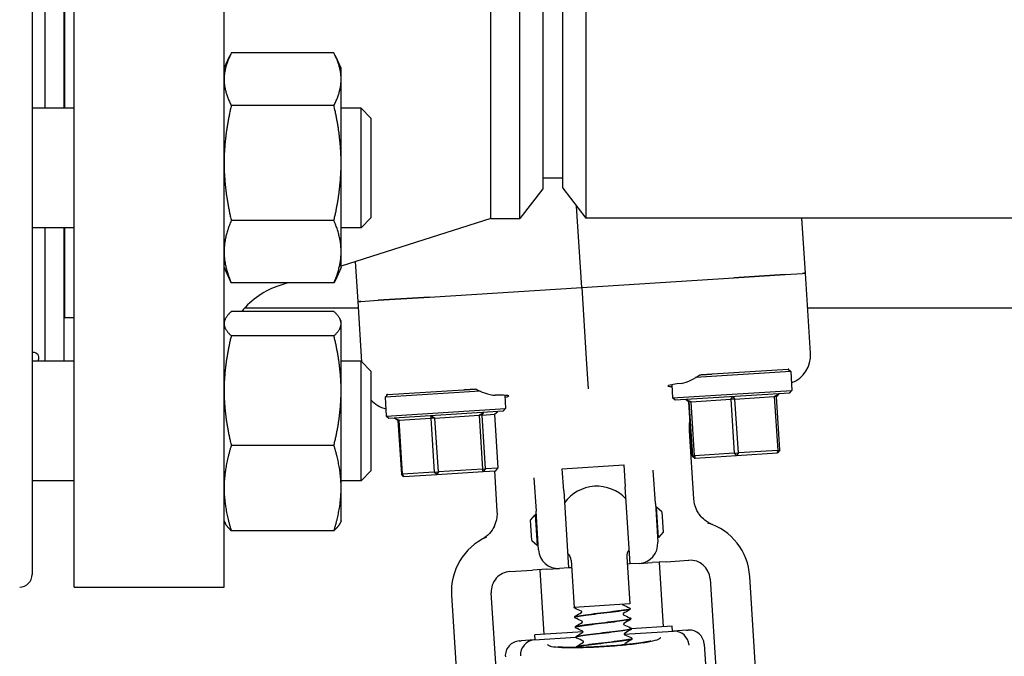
# Model space of a CAD drawing. Header units: inches. Extents: x 5 to 1128, y -85 to 748.
# Tile 633 of 656: x 608.32 to 614.49, y 690.26 to 694.25. Entities that reach past the tile are written whole.
import ezdxf

# ---------------------------------------------------------------- set-up
doc = ezdxf.new("R2010")
doc.units = ezdxf.units.IN
doc.header["$LTSCALE"] = 32
doc.header["$MEASUREMENT"] = 0
doc.layers.add('Visible (ANSI)', color=7, linetype='Continuous', lineweight=30)

msp = doc.modelspace()

# ---------------------------------------------------------------- linework, layer by layer
at = {"layer": 'Visible (ANSI)'}
for p, q in [((608.65813, 690.68978), (608.65813, 698.18978)), ((609.59813, 690.68978), (609.59813, 698.18978)), ((608.39439, 698.11104), (608.39439, 690.76852)), ((611.27147, 692.99978), (611.27147, 695.87978)), ((611.45426, 692.99978), (611.45426, 695.87978)), ((611.86701, 695.87728), (611.86701, 693.00228)), ((611.59813, 695.69228), (611.59813, 693.18728)), ((611.72313, 693.18978), (611.72313, 695.68978)), ((608.47313, 695.18722), (608.47313, 693.69234)), ((608.59313, 695.18722), (608.59313, 693.69234)), ((608.59813, 693.69234), (608.59813, 695.18722)), ((609.59813, 693.94234), (609.63431, 694.01993)), ((610.28705, 694.03816), (609.64322, 694.03816)), ((610.33213, 693.94234), (610.29595, 694.01993)), ((610.33213, 693.87332), (610.33213, 693.94234)), ((610.33213, 693.34809), (610.33213, 693.87332)), ((608.65813, 693.69234), (608.39439, 693.69234)), ((610.28705, 693.70849), (609.64322, 693.70849)), ((610.45689, 693.69234), (610.33213, 693.69234)), ((610.45689, 692.94234), (610.45689, 693.69234)), ((610.51939, 693.62984), (610.45689, 693.69234)), ((610.51939, 693.62984), (610.51939, 693.00484)), ((610.33213, 692.7921), (610.33213, 693.34809)), ((611.72313, 693.25228), (611.59813, 693.25228)), ((611.59813, 693.18728), (611.45426, 692.99978)), ((611.72313, 693.18978), (611.86701, 693.00228)), ((611.84178, 692.56854), (611.80953, 693.07719)), ((610.28705, 692.98768), (609.64322, 692.98768)), ((611.27147, 692.99978), (610.33213, 692.70226)), ((610.51939, 693.00484), (610.45689, 692.94234)), ((611.27147, 692.99978), (611.45426, 692.99978)), ((648.70426, 693.00228), (611.86701, 693.00228)), ((613.24521, 692.65752), (613.22335, 693.00228)), ((608.65813, 692.94234), (608.39439, 692.94234)), ((608.47313, 692.94234), (608.47313, 692.10498)), ((608.59313, 692.94234), (608.59313, 692.10498)), ((608.59813, 692.37978), (608.59813, 692.94234)), ((610.45689, 692.94234), (610.33213, 692.94234)), ((610.33213, 692.69234), (610.33213, 692.7921)), ((610.43835, 692.47955), (610.42241, 692.73086)), ((609.59813, 692.69234), (609.63431, 692.61476)), ((610.33213, 692.69234), (610.29595, 692.61476)), ((612.79652, 692.62907), (613.11811, 692.64946)), ((613.11811, 692.64946), (612.79652, 692.62907)), ((613.11811, 692.64946), (613.2277, 692.65641)), ((613.11811, 692.64946), (613.2277, 692.65641)), ((613.23543, 692.6569), (613.2277, 692.65641)), ((613.2277, 692.65641), (613.23543, 692.6569)), ((613.24521, 692.65752), (613.23543, 692.6569)), ((613.23543, 692.6569), (613.24521, 692.65752)), ((613.27706, 692.15513), (613.24521, 692.65752)), ((610.28705, 692.59653), (609.64322, 692.59653)), ((609.99831, 692.59653), (609.94716, 692.58033)), ((611.84178, 692.56854), (612.79652, 692.62907)), ((611.84178, 692.56854), (612.79652, 692.62907)), ((610.88703, 692.508), (611.84178, 692.56854)), ((610.88703, 692.508), (611.84178, 692.56854)), ((611.84178, 692.56854), (611.87022, 692.12)), ((608.59813, 692.49978), (608.59313, 692.49978)), ((610.43835, 692.47955), (610.44813, 692.48017)), ((610.43835, 692.47955), (610.44813, 692.48017)), ((610.46245, 692.09942), (610.43835, 692.47955)), ((610.45585, 692.48066), (610.44813, 692.48017)), ((610.44813, 692.48017), (610.45585, 692.48066)), ((610.45585, 692.48066), (610.56544, 692.48761)), ((610.45585, 692.48066), (610.56544, 692.48761)), ((610.56544, 692.48761), (610.88703, 692.508)), ((610.88703, 692.508), (610.56544, 692.48761)), ((608.59313, 692.43978), (608.59813, 692.43978)), ((610.28705, 692.41704), (609.64322, 692.41704)), ((609.72796, 692.43978), (610.44087, 692.43978)), ((613.25902, 692.43978), (614.66313, 692.43978)), ((608.59813, 692.37978), (608.65813, 692.37978)), ((609.59813, 692.35498), (609.60484, 692.36937)), ((610.33213, 692.35498), (610.32542, 692.36937)), ((610.33213, 692.34091), (610.33213, 692.35498)), ((610.33213, 691.92124), (610.33213, 692.34091)), ((610.28705, 692.26477), (609.64322, 692.26477)), ((608.65813, 692.10498), (608.39439, 692.10498)), ((610.45689, 692.10498), (610.33213, 692.10498)), ((610.45689, 691.35498), (610.45689, 692.10498)), ((610.51939, 692.04248), (610.45689, 692.10498)), ((611.87022, 692.12), (611.88208, 691.93291)), ((610.51939, 692.04248), (610.51939, 691.41748)), ((613.15278, 692.04106), (612.55585, 692.00321)), ((612.65906, 692.02541), (613.1362, 692.05567)), ((613.13989, 692.0559), (613.1362, 692.05567)), ((613.1362, 692.05567), (613.15278, 692.04106)), ((613.15278, 692.04106), (613.1603, 691.92255)), ((612.40654, 691.95808), (612.4118, 691.87509)), ((610.33213, 691.31031), (610.33213, 691.92124)), ((611.20483, 691.91755), (610.60789, 691.8797)), ((610.6225, 691.89629), (610.60789, 691.8797)), ((610.6225, 691.89629), (610.61881, 691.89605)), ((610.6225, 691.89629), (611.09964, 691.92654)), ((612.4118, 691.87509), (613.1603, 691.92255)), ((613.14569, 691.90597), (612.42838, 691.86049)), ((613.04982, 691.88423), (613.07793, 691.90167)), ((613.07793, 691.90167), (613.0632, 691.88508)), ((613.14569, 691.90597), (613.1603, 691.92255)), ((610.60789, 691.8797), (610.61541, 691.76119)), ((611.35864, 691.89164), (611.36391, 691.80865)), ((612.42838, 691.86049), (612.4118, 691.87509)), ((612.49615, 691.86478), (612.51285, 691.85019)), ((612.49785, 691.86489), (612.52793, 691.85114)), ((612.51431, 691.85028), (612.49785, 691.86489)), ((612.51285, 691.85019), (612.51431, 691.85028)), ((612.53429, 691.51212), (612.51285, 691.85019)), ((612.52793, 691.85114), (612.51431, 691.85028)), ((612.51431, 691.85028), (612.53575, 691.51221)), ((612.52793, 691.85114), (612.7761, 691.86688)), ((612.54937, 691.51307), (612.52793, 691.85114)), ((612.7761, 691.86688), (612.78875, 691.88334)), ((612.80311, 691.86859), (612.7761, 691.86688)), ((612.7761, 691.86688), (612.79753, 691.52881)), ((612.78875, 691.88334), (612.80311, 691.86859)), ((612.80311, 691.86859), (613.04982, 691.88423)), ((612.82454, 691.53052), (612.80311, 691.86859)), ((613.0632, 691.88508), (613.04982, 691.88423)), ((613.04982, 691.88423), (613.07125, 691.54616)), ((613.08464, 691.54701), (613.0632, 691.88508)), ((610.61541, 691.76119), (611.36391, 691.80865)), ((611.3493, 691.79207), (610.63199, 691.74659)), ((611.19782, 691.76681), (611.22451, 691.78416)), ((611.22451, 691.78416), (611.21715, 691.76803)), ((611.21715, 691.76803), (611.29451, 691.77294)), ((611.29451, 691.77294), (611.31519, 691.78991)), ((611.29451, 691.77294), (611.31595, 691.43487)), ((611.3493, 691.79207), (611.36391, 691.80865)), ((610.63199, 691.74659), (610.61541, 691.76119)), ((610.6661, 691.74875), (610.69542, 691.73495)), ((610.68876, 691.73453), (610.6661, 691.74875)), ((610.69542, 691.73495), (610.68876, 691.73453)), ((610.68876, 691.73453), (610.71019, 691.39646)), ((610.69542, 691.73495), (610.89494, 691.7476)), ((610.71686, 691.39688), (610.69542, 691.73495)), ((610.89494, 691.7476), (610.89996, 691.76358)), ((610.92094, 691.74925), (610.89494, 691.7476)), ((610.89494, 691.7476), (610.91637, 691.40953)), ((610.89996, 691.76358), (610.92094, 691.74925)), ((610.92094, 691.74925), (611.19782, 691.76681)), ((610.94237, 691.41118), (610.92094, 691.74925)), ((611.21715, 691.76803), (611.19782, 691.76681)), ((611.19782, 691.76681), (611.21925, 691.42874)), ((611.23858, 691.42996), (611.21715, 691.76803)), ((612.54457, 691.2429), (612.51754, 691.66926)), ((610.28705, 691.5777), (609.64322, 691.5777)), ((612.79753, 691.52881), (612.54937, 691.51307)), ((612.79753, 691.52881), (612.82454, 691.53052)), ((612.81198, 691.51407), (612.79753, 691.52881)), ((612.82454, 691.53052), (612.81198, 691.51407)), ((612.81198, 691.51407), (613.07007, 691.53043)), ((613.07125, 691.54616), (612.82454, 691.53052)), ((613.08464, 691.54701), (613.07007, 691.53043)), ((613.07007, 691.53043), (613.07125, 691.54616)), ((613.07125, 691.54616), (613.08464, 691.54701)), ((612.53575, 691.51221), (612.53429, 691.51212)), ((612.53429, 691.51212), (612.55084, 691.49751)), ((612.53575, 691.51221), (612.54937, 691.51307)), ((612.55236, 691.49761), (612.53575, 691.51221)), ((612.54937, 691.51307), (612.55236, 691.49761)), ((612.55084, 691.49751), (612.55236, 691.49761)), ((612.55236, 691.49761), (612.81198, 691.51407)), ((610.51939, 691.41748), (610.45689, 691.35498)), ((610.91637, 691.40953), (610.71686, 691.39688)), ((610.91637, 691.40953), (610.94237, 691.41118)), ((610.93313, 691.39494), (610.91637, 691.40953)), ((610.93313, 691.39494), (611.22278, 691.4133)), ((610.94237, 691.41118), (610.93313, 691.39494)), ((611.21925, 691.42874), (610.94237, 691.41118)), ((611.21925, 691.42874), (611.23858, 691.42996)), ((611.22278, 691.4133), (611.21925, 691.42874)), ((611.23858, 691.42996), (611.22278, 691.4133)), ((611.22278, 691.4133), (611.30371, 691.41843)), ((611.31595, 691.43487), (611.23858, 691.42996)), ((611.31205, 691.16475), (611.29599, 691.41795)), ((611.30371, 691.41843), (611.31595, 691.43487)), ((611.71973, 691.4316), (612.10645, 691.45612)), ((611.72847, 691.29374), (611.71973, 691.4316)), ((612.10645, 691.45612), (612.11519, 691.31826)), ((612.30351, 691.2125), (612.29025, 691.42173)), ((608.65813, 691.35498), (608.39439, 691.35498)), ((610.45689, 691.35498), (610.33213, 691.35498)), ((610.71019, 691.39646), (610.71686, 691.39688)), ((610.72441, 691.3817), (610.71019, 691.39646)), ((610.71686, 691.39688), (610.72441, 691.3817)), ((610.72441, 691.3817), (610.93313, 691.39494)), ((611.54175, 691.37427), (611.55501, 691.16504)), ((610.33213, 691.10498), (610.33213, 691.31031)), ((611.72847, 691.29374), (611.75915, 690.80978)), ((612.14588, 690.8343), (612.11519, 691.31826)), ((611.57036, 690.92306), (611.55501, 691.16504)), ((612.30351, 691.2125), (612.31885, 690.97052)), ((612.31117, 691.19048), (612.30493, 691.19008)), ((612.32319, 691.00086), (612.31117, 691.19048)), ((612.34434, 691.16127), (612.31117, 691.19048)), ((612.34434, 691.16127), (612.3524, 691.03402)), ((609.59813, 691.10498), (609.60484, 691.09058)), ((610.33213, 691.10498), (610.32542, 691.09058)), ((611.52099, 691.10906), (611.5502, 691.14223)), ((611.52906, 690.98182), (611.52099, 691.10906)), ((611.55644, 691.14262), (611.5502, 691.14223)), ((611.5502, 691.14223), (611.56222, 690.95261)), ((610.28705, 691.04291), (609.64322, 691.04291)), ((612.3524, 691.03402), (612.32319, 691.00086)), ((611.52906, 690.98182), (611.56222, 690.95261)), ((612.32319, 691.00086), (612.31696, 691.00046)), ((611.56846, 690.953), (611.56222, 690.95261)), ((611.7749, 690.85778), (611.79369, 690.56147)), ((612.1242, 690.87992), (612.14298, 690.58362)), ((612.37226, 690.84866), (612.2835, 690.84303)), ((612.32676, 690.84577), (612.35247, 690.44034)), ((612.37226, 690.84866), (612.51389, 690.85764)), ((611.39114, 690.78645), (611.53277, 690.79543)), ((611.62153, 690.80106), (611.53277, 690.79543)), ((611.57827, 690.79832), (611.60397, 690.39288)), ((611.62153, 690.80106), (611.70302, 690.80623)), ((611.75915, 690.80978), (611.70302, 690.80623)), ((611.77787, 690.81097), (611.75915, 690.80978)), ((612.14588, 690.8343), (612.12716, 690.83312)), ((612.20201, 690.83786), (612.14588, 690.8343)), ((612.20201, 690.83786), (612.2835, 690.84303)), ((612.64655, 690.7408), (612.71773, 689.61805)), ((612.96723, 689.63387), (612.89605, 690.75662)), ((608.65813, 690.68978), (609.59813, 690.68978)), ((611.0248, 690.63797), (611.09599, 689.51523)), ((611.34549, 689.53105), (611.2743, 690.65379)), ((612.14298, 690.58362), (611.79369, 690.56147)), ((612.14488, 690.55374), (612.14492, 690.55312)), ((611.79756, 690.50037), (611.7976, 690.49975)), ((612.14884, 690.4913), (612.14888, 690.49068)), ((611.80152, 690.43793), (611.80156, 690.43731)), ((612.10868, 690.39357), (612.41645, 690.41308)), ((612.1528, 690.42886), (612.15284, 690.42824)), ((612.40861, 690.4439), (612.15282, 690.42768)), ((612.41058, 690.41271), (612.40861, 690.4439)), ((612.49899, 690.41832), (612.41645, 690.41308)), ((612.49899, 690.41832), (612.51038, 690.41904)), ((611.45001, 690.3518), (611.46141, 690.35253)), ((611.54395, 690.35776), (611.46141, 690.35253)), ((611.54395, 690.35776), (611.8056, 690.37435)), ((611.84974, 690.40846), (611.54784, 690.38932)), ((611.54981, 690.35813), (611.54784, 690.38932)), ((611.80548, 690.3755), (611.80552, 690.37488)), ((612.15676, 690.36642), (612.15679, 690.3658)), ((611.80944, 690.31306), (611.80948, 690.31244)), ((612.60988, 690.33141), (612.62174, 690.14428))]:
    msp.add_line(p, q, dxfattribs=at)
for centre, radius, start, end in [((610.09813, 692.10367), 0.5, 107.574716, 141.189224), ((611.9367, 691.07154), 0.25, 42.822947, 144.433012), ((612.5218, 690.73289), 0.375, 3.62798, 72.732271), ((611.39905, 690.6617), 0.375, 114.523688, 183.62798), ((612.1941, 690.96261), 0.125, 273.62798, 3.62798), ((611.69511, 690.93097), 0.125, 183.62798, 273.62798), ((612.18657, 690.88388), 0.0625, 143.092177, 183.62798), ((611.9367, 691.07154), 0.25, 323.092177, 324.433012), ((611.9367, 691.07154), 0.25, 222.822947, 224.163782), ((611.71252, 690.85382), 0.0625, 3.62798, 44.163782), ((612.5218, 690.73289), 0.125, 3.62798, 93.62798), ((611.39905, 690.6617), 0.125, 93.62798, 183.62798), ((608.31565, 690.76852), 0.07874, 270, 0), ((612.51632, 690.32548), 0.09375, 3.62798, 93.62798), ((611.45595, 690.25824), 0.09375, 93.62798, 183.62798)]:
    msp.add_arc(centre, radius, start, end, dxfattribs=at)
for centre, major_axis, ratio, start_param, end_param in [((613.08822, 692.14424), (-0.18338, 0.04709), 0.9903423, 2.1937689, 3.4534494), ((612.78117, 691.97579), (0.3992, 0.02531), 0.0433333, 2.4752022, 3.4970139), ((610.65891, 691.9902), (0.17596, 0.06988), 0.9903423, 3.5077861, 4.0894164), ((610.98478, 691.86189), (0.3992, 0.02531), 0.0433333, 5.9277641, 6.9495757), ((612.19701, 690.30523), (0.23898, 0.10328), 0.1325254, 0.3357379, 0.3537118), ((612.42324, 690.31957), (-0.02413, 0.09068), 0.976791, 4.5200982, 6.0729206), ((611.54902, 690.26414), (-0.01248, -0.093), 0.976791, 3.3518573, 4.9046798), ((611.77526, 690.27849), (-0.25011, 0.07226), 0.1325254, 5.9294735, 5.9474474)]:
    msp.add_ellipse(centre, major_axis=major_axis, ratio=ratio, start_param=start_param, end_param=end_param, dxfattribs=at)
for points, weights in [([(609.64322, 694.03816), (609.59813, 693.94982), (609.59813, 693.87332)], [1, 1.0379548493, 1]), ([(610.33213, 693.87332), (610.33213, 693.94982), (610.28705, 694.03816)], [1, 1.0379548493, 1]), ([(609.59813, 693.87332), (609.59813, 693.79683), (609.64322, 693.70849)], [1, 1.0379548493, 1]), ([(610.28705, 693.70849), (610.33213, 693.79683), (610.33213, 693.87332)], [1, 1.0379548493, 1]), ([(609.64322, 693.70849), (609.59813, 693.51535), (609.59813, 693.34809)], [1, 1.0379548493, 1]), ([(610.33213, 693.34809), (610.33213, 693.51535), (610.28705, 693.70849)], [1, 1.0379548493, 1]), ([(609.59813, 693.34809), (609.59813, 693.18082), (609.64322, 692.98768)], [1, 1.0379548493, 1]), ([(610.28705, 692.98768), (610.33213, 693.18082), (610.33213, 693.34809)], [1, 1.0379548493, 1]), ([(609.64322, 692.98768), (609.59813, 692.88287), (609.59813, 692.7921)], [1, 1.0379548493, 1]), ([(610.33213, 692.7921), (610.33213, 692.88287), (610.28705, 692.98768)], [1, 1.0379548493, 1]), ([(609.59813, 692.7921), (609.59813, 692.70134), (609.64322, 692.59653)], [1, 1.0379548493, 1]), ([(610.28705, 692.59653), (610.33213, 692.70134), (610.33213, 692.7921)], [1, 1.0379548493, 1]), ([(609.64322, 692.59653), (609.6385, 692.60576), (609.63431, 692.61476)], [1, 1.00383834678, 1.00690035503]), ([(610.29595, 692.61476), (610.29176, 692.60576), (610.28705, 692.59653)], [1.00690035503, 1.00383834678, 1]), ([(609.64322, 692.41704), (609.59813, 692.37624), (609.59813, 692.34091)], [1, 1.0379548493, 1]), ([(610.33213, 692.34091), (610.33213, 692.37624), (610.28705, 692.41704)], [1, 1.0379548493, 1]), ([(609.59813, 692.34091), (609.59813, 692.30557), (609.64322, 692.26477)], [1, 1.0379548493, 1]), ([(610.28705, 692.26477), (610.33213, 692.30557), (610.33213, 692.34091)], [1, 1.0379548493, 1]), ([(609.64322, 692.26477), (609.59813, 692.08067), (609.59813, 691.92124)], [1, 1.0379548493, 1]), ([(610.33213, 691.92124), (610.33213, 692.08067), (610.28705, 692.26477)], [1, 1.0379548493, 1]), ([(612.58236, 692.02055), (612.62063, 692.02298), (612.65906, 692.02541)], [0.999970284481, 0.999969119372, 0.999971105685]), ([(609.59813, 691.92124), (609.59813, 691.7618), (609.64322, 691.5777)], [1, 1.0379548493, 1]), ([(610.28705, 691.5777), (610.33213, 691.7618), (610.33213, 691.92124)], [1, 1.0379548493, 1]), ([(611.09964, 691.92654), (611.13807, 691.92898), (611.17634, 691.9314)], [0.999971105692, 0.99996911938, 0.999970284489]), ([(609.64322, 691.5777), (609.59813, 691.43441), (609.59813, 691.31031)], [1, 1.0379548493, 1]), ([(610.33213, 691.31031), (610.33213, 691.43441), (610.28705, 691.5777)], [1, 1.0379548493, 1]), ([(609.59813, 691.31031), (609.59813, 691.18621), (609.64322, 691.04291)], [1, 1.0379548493, 1]), ([(610.28705, 691.04291), (610.33213, 691.18621), (610.33213, 691.31031)], [1, 1.0379548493, 1]), ([(609.64322, 691.04291), (609.61529, 691.06819), (609.60484, 691.09058)], [1, 1.02317873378, 1.01804731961]), ([(610.32542, 691.09058), (610.31498, 691.06819), (610.28705, 691.04291)], [1.01804731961, 1.02317873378, 1])]:
    msp.add_rational_spline(points, weights, degree=2, dxfattribs=at)
for points, knots in [([(608.39439, 692.16304), (608.39833, 692.16309), (608.40204, 692.16286), (608.42365, 692.15967), (608.43376, 692.14854), (608.43376, 692.1229), (608.43223, 692.11444), (608.4293, 692.10491)], [1.50265182, 1.50265182, 1.50265182, 1.50265182, 1.57214716, 1.57214716, 1.93972371, 1.93972371, 2.08265504, 2.08265504, 2.08265504, 2.08265504]), ([(612.4667, 691.96659), (612.48554, 691.96883), (612.50759, 691.97695), (612.54775, 691.99782), (612.56528, 692.00867), (612.58236, 692.02055)], [2.4581256, 2.4581256, 2.4581256, 2.4581256, 2.68988255, 2.68988255, 2.85814401, 2.85814401, 2.85814401, 2.85814401]), ([(610.6204, 691.8939), (610.62013, 691.89426), (610.61986, 691.89462), (610.61933, 691.89534), (610.61907, 691.89569), (610.61881, 691.89605)], [2.930890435, 2.930890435, 2.930890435, 2.930890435, 2.936136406, 2.936136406, 2.941287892, 2.941287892, 2.941287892, 2.941287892]), ([(611.17634, 691.9314), (611.19482, 691.92176), (611.21361, 691.9132), (611.25608, 691.89757), (611.27894, 691.89232), (611.29789, 691.89248)], [0.52955844, 0.52955844, 0.52955844, 0.52955844, 0.6981502, 0.6981502, 0.92955653, 0.92955653, 0.92955653, 0.92955653]), ([(612.57478, 691.15213), (612.56972, 691.15986), (612.56523, 691.16797), (612.55172, 691.19735), (612.54603, 691.21989), (612.54457, 691.2429)], [0.29103261, 0.29103261, 0.29103261, 0.29103261, 0.36171436, 0.36171436, 0.53738428, 0.53738428, 0.53738428, 0.53738428]), ([(611.29355, 691.0709), (611.29759, 691.0792), (611.30101, 691.08782), (611.31071, 691.11866), (611.3135, 691.14174), (611.31205, 691.16475)], [0.29103261, 0.29103261, 0.29103261, 0.29103261, 0.36171436, 0.36171436, 0.53738428, 0.53738428, 0.53738428, 0.53738428]), ([(612.65427, 691.08399), (612.65328, 691.08444), (612.65232, 691.08489), (612.64138, 691.09005), (612.61911, 691.10153), (612.58879, 691.13279), (612.58131, 691.14214), (612.57478, 691.15213)], [0.01027275, 0.01027275, 0.01027275, 0.01027275, 0.01655356, 0.01655356, 0.11390533, 0.11390533, 0.15067112, 0.15067112, 0.15067112, 0.15067112]), ([(611.29355, 691.0709), (611.28549, 691.05432), (611.27503, 691.03903), (611.24881, 691.0107), (611.23563, 691.00127), (611.22607, 690.99499), (611.22454, 690.99403), (611.2233, 690.99326)], [0, 0, 0, 0, 0.14044728, 0.14044728, 0.29472543, 0.29472543, 0.32889511, 0.32889511, 0.32889511, 0.32889511]), ([(612.66173, 691.0808), (612.66163, 691.08084), (612.66154, 691.08088), (612.65899, 691.08191), (612.6566, 691.08294), (612.65427, 691.08399)], [-0.369912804, -0.369912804, -0.369912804, -0.369912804, -0.369497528, -0.369497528, -0.358790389, -0.358790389, -0.358790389, -0.358790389]), ([(611.2233, 690.99326), (611.22112, 690.99192), (611.21888, 690.9906), (611.21648, 690.98926), (611.21639, 690.98921), (611.2163, 690.98916)], [-0.020804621, -0.020804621, -0.020804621, -0.020804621, 0, 0, 0.00080674, 0.00080674, 0.00080674, 0.00080674]), ([(611.79822, 690.55643), (611.79753, 690.55674), (611.79679, 690.55712), (611.79556, 690.55818), (611.79512, 690.55864), (611.79431, 690.55985), (611.79395, 690.56062), (611.79376, 690.56148)], [0, 0, 0, 0, 0.023435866, 0.023435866, 0.035520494, 0.035520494, 0.047958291, 0.047958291, 0.047958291, 0.047958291]), ([(611.79794, 690.49974), (611.79777, 690.5013), (611.80385, 690.50326), (611.81616, 690.50561), (611.84039, 690.51023), (611.88814, 690.51634), (611.94115, 690.52279), (611.99395, 690.52921), (612.05071, 690.53588), (612.08988, 690.54144), (612.12464, 690.54637), (612.14482, 690.55038), (612.14487, 690.55311)], [94.2450706, 94.2450706, 94.2450706, 94.2450706, 94.7168163, 94.7168163, 94.7168163, 95.6446581, 95.6446581, 95.6446581, 96.5689115, 96.5689115, 96.5689115, 97.3893723, 97.3893723, 97.3893723, 97.3893723]), ([(612.14471, 690.55375), (612.14472, 690.55138), (612.12993, 690.54806), (612.1029, 690.54397), (612.06775, 690.53865), (612.01275, 690.53207), (611.95898, 690.52557), (611.90524, 690.51908), (611.85401, 690.51274), (611.82496, 690.50781), (611.80708, 690.50477), (611.79786, 690.50229), (611.79786, 690.50039)], [-103.6752666, -103.6752666, -103.6752666, -103.6752666, -102.9605503, -102.9605503, -102.9605503, -102.0313957, -102.0313957, -102.0313957, -101.1024988, -101.1024988, -101.1024988, -100.5309649, -100.5309649, -100.5309649, -100.5309649]), ([(611.84184, 690.53421), (611.84177, 690.53542), (611.84119, 690.5365), (611.84034, 690.53753), (611.84004, 690.53772), (611.83982, 690.53786), (611.83979, 690.53788), (611.83979, 690.53788)], [0, 0, 0, 0, 0.02017106, 0.02017106, 0.036592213, 0.036592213, 0.045399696, 0.045399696, 0.045399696, 0.045399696]), ([(612.09685, 690.58069), (612.09714, 690.57961), (612.09775, 690.57886), (612.09849, 690.57816), (612.09869, 690.57807), (612.09873, 690.57805), (612.09873, 690.57805), (612.09873, 690.57805)], [0, 0, 0, 0, 0.019585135, 0.019585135, 0.03717489, 0.03717489, 0.039574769, 0.039574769, 0.039574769, 0.039574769]), ([(612.1403, 690.55949), (612.14103, 690.55916), (612.14182, 690.55876), (612.14314, 690.55755), (612.14362, 690.55702), (612.14444, 690.55561), (612.14477, 690.55471), (612.14488, 690.55376)], [0, 0, 0, 0, 0.024898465, 0.024898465, 0.037820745, 0.037820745, 0.051208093, 0.051208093, 0.051208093, 0.051208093]), ([(612.14492, 690.55309), (612.14494, 690.55181), (612.14454, 690.55058), (612.14354, 690.54886), (612.14299, 690.54828), (612.142, 690.54741), (612.14154, 690.5471), (612.1411, 690.54683)], [0, 0, 0, 0, 0.017960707, 0.017960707, 0.035135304, 0.035135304, 0.051182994, 0.051182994, 0.051182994, 0.051182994]), ([(611.79756, 690.5004), (611.79754, 690.50167), (611.79794, 690.5029), (611.79893, 690.50463), (611.79949, 690.50521), (611.80048, 690.50608), (611.80093, 690.50639), (611.80138, 690.50666)], [0, 0, 0, 0, 0.017960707, 0.017960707, 0.035135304, 0.035135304, 0.051182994, 0.051182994, 0.051182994, 0.051182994]), ([(611.80218, 690.494), (611.80144, 690.49432), (611.80066, 690.49473), (611.79933, 690.49593), (611.79886, 690.49647), (611.79804, 690.49787), (611.79771, 690.49878), (611.7976, 690.49972)], [0, 0, 0, 0, 0.024898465, 0.024898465, 0.037820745, 0.037820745, 0.051208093, 0.051208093, 0.051208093, 0.051208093]), ([(611.80175, 690.4373), (611.80158, 690.43809), (611.80307, 690.43898), (611.80631, 690.43998), (611.81884, 690.44387), (611.85728, 690.4494), (611.90685, 690.45563), (611.95631, 690.46185), (612.01567, 690.4687), (612.06223, 690.47474), (612.1087, 690.48076), (612.14134, 690.48591), (612.14767, 690.48939), (612.1485, 690.48985), (612.14887, 690.49027), (612.14881, 690.49067)], [87.9618853, 87.9618853, 87.9618853, 87.9618853, 88.2020629, 88.2020629, 88.2020629, 89.131595, 89.131595, 89.131595, 90.0591077, 90.0591077, 90.0591077, 90.9847722, 90.9847722, 90.9847722, 91.106187, 91.106187, 91.106187, 91.106187]), ([(612.14884, 690.49133), (612.14884, 690.49132), (612.14884, 690.49131), (612.14884, 690.4913), (612.14904, 690.48823), (612.12254, 690.48346), (612.07952, 690.47765), (612.03651, 690.47184), (611.97802, 690.46504), (611.92639, 690.45869), (611.87477, 690.45233), (611.83124, 690.44649), (611.81245, 690.44221), (611.80517, 690.44055), (611.80167, 690.43914), (611.80182, 690.43795)], [-97.3920813, -97.3920813, -97.3920813, -97.3920813, -97.3894346, -97.3894346, -97.3894346, -96.461786, -96.461786, -96.461786, -95.5343789, -95.5343789, -95.5343789, -94.6072107, -94.6072107, -94.6072107, -94.2477796, -94.2477796, -94.2477796, -94.2477796]), ([(611.84029, 690.53033), (611.84035, 690.53037), (611.84051, 690.53049), (611.84099, 690.53106), (611.84127, 690.53146), (611.84174, 690.53263), (611.84189, 690.53342), (611.84184, 690.53421)], [0.008751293, 0.008751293, 0.008751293, 0.008751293, 0.024017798, 0.024017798, 0.03673453, 0.03673453, 0.049915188, 0.049915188, 0.049915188, 0.049915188]), ([(611.8458, 690.47177), (611.84572, 690.47298), (611.84515, 690.47406), (611.84429, 690.47509), (611.844, 690.47528), (611.84378, 690.47542), (611.84374, 690.47544), (611.84374, 690.47544)], [0, 0, 0, 0, 0.02017106, 0.02017106, 0.036592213, 0.036592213, 0.045399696, 0.045399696, 0.045399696, 0.045399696]), ([(612.10221, 690.52317), (612.10217, 690.52314), (612.102, 690.52303), (612.10149, 690.52242), (612.1012, 690.52202), (612.10074, 690.52085), (612.10059, 690.52006), (612.10064, 690.51928)], [0.006616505, 0.006616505, 0.006616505, 0.006616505, 0.024017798, 0.024017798, 0.03673453, 0.03673453, 0.049915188, 0.049915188, 0.049915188, 0.049915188]), ([(612.10064, 690.51928), (612.10071, 690.51807), (612.10128, 690.51698), (612.10214, 690.51596), (612.10244, 690.51576), (612.10266, 690.51563), (612.10269, 690.51561), (612.10269, 690.51561)], [0, 0, 0, 0, 0.02017106, 0.02017106, 0.036592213, 0.036592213, 0.045399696, 0.045399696, 0.045399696, 0.045399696]), ([(612.14426, 690.49705), (612.14499, 690.49672), (612.14578, 690.49632), (612.1471, 690.49512), (612.14758, 690.49458), (612.1484, 690.49317), (612.14873, 690.49227), (612.14884, 690.49133)], [0, 0, 0, 0, 0.024898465, 0.024898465, 0.037820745, 0.037820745, 0.051208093, 0.051208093, 0.051208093, 0.051208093]), ([(612.14888, 690.49065), (612.1489, 690.48937), (612.1485, 690.48815), (612.1475, 690.48642), (612.14695, 690.48584), (612.14596, 690.48497), (612.1455, 690.48466), (612.14506, 690.48439)], [0, 0, 0, 0, 0.017960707, 0.017960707, 0.035135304, 0.035135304, 0.051182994, 0.051182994, 0.051182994, 0.051182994]), ([(611.80152, 690.43796), (611.8015, 690.43924), (611.8019, 690.44046), (611.80289, 690.44219), (611.80345, 690.44277), (611.80444, 690.44364), (611.80489, 690.44395), (611.80534, 690.44422)], [0, 0, 0, 0, 0.017960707, 0.017960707, 0.035135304, 0.035135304, 0.051182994, 0.051182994, 0.051182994, 0.051182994]), ([(611.80614, 690.43156), (611.8054, 690.43189), (611.80462, 690.43229), (611.80329, 690.4335), (611.80282, 690.43403), (611.80199, 690.43544), (611.80167, 690.43634), (611.80156, 690.43729)], [0, 0, 0, 0, 0.024898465, 0.024898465, 0.037820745, 0.037820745, 0.051208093, 0.051208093, 0.051208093, 0.051208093]), ([(612.15264, 690.42888), (612.15279, 690.4282), (612.15168, 690.42743), (612.14926, 690.42659), (612.13846, 690.42282), (612.10176, 690.41742), (612.05317, 690.41126), (612.00459, 690.4051), (611.94527, 690.39826), (611.89782, 690.39217), (611.85037, 690.38608), (611.81591, 690.38082), (611.80758, 690.37721), (611.80615, 690.3766), (611.80549, 690.37603), (611.80558, 690.3755)], [-91.108896, -91.108896, -91.108896, -91.108896, -90.9008742, -90.9008742, -90.9008742, -89.9748609, -89.9748609, -89.9748609, -89.0490707, -89.0490707, -89.0490707, -88.1235008, -88.1235008, -88.1235008, -87.9645943, -87.9645943, -87.9645943, -87.9645943]), ([(611.80552, 690.37485), (611.80551, 690.37493), (611.80552, 690.37502), (611.80555, 690.3751), (611.80656, 690.37824), (611.83402, 690.38305), (611.87746, 690.38888), (611.92086, 690.3947), (611.97919, 690.40147), (612.03036, 690.40778), (612.08149, 690.41409), (612.12426, 690.41987), (612.14247, 690.42409), (612.14938, 690.4257), (612.1527, 690.42707), (612.15255, 690.42822)], [81.6787, 81.6787, 81.6787, 81.6787, 81.7038978, 81.7038978, 81.7038978, 82.6277161, 82.6277161, 82.6277161, 83.5507651, 83.5507651, 83.5507651, 84.4730857, 84.4730857, 84.4730857, 84.8230016, 84.8230016, 84.8230016, 84.8230016]), ([(611.84425, 690.46789), (611.84431, 690.46793), (611.84447, 690.46806), (611.84495, 690.46862), (611.84523, 690.46903), (611.8457, 690.4702), (611.84585, 690.47099), (611.8458, 690.47177)], [0.008751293, 0.008751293, 0.008751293, 0.008751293, 0.024017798, 0.024017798, 0.03673453, 0.03673453, 0.049915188, 0.049915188, 0.049915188, 0.049915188]), ([(611.84976, 690.40934), (611.84968, 690.41054), (611.84911, 690.41163), (611.84825, 690.41265), (611.84795, 690.41285), (611.84774, 690.41298), (611.8477, 690.413), (611.8477, 690.413)], [0, 0, 0, 0, 0.02017106, 0.02017106, 0.036592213, 0.036592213, 0.045399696, 0.045399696, 0.045399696, 0.045399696]), ([(612.10617, 690.46073), (612.10613, 690.46071), (612.10596, 690.4606), (612.10545, 690.45999), (612.10516, 690.45958), (612.1047, 690.45841), (612.10454, 690.45763), (612.10459, 690.45684)], [0.006616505, 0.006616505, 0.006616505, 0.006616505, 0.024017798, 0.024017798, 0.03673453, 0.03673453, 0.049915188, 0.049915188, 0.049915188, 0.049915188]), ([(612.10459, 690.45684), (612.10467, 690.45563), (612.10524, 690.45455), (612.1061, 690.45352), (612.1064, 690.45333), (612.10662, 690.45319), (612.10665, 690.45317), (612.10665, 690.45317)], [0, 0, 0, 0, 0.02017106, 0.02017106, 0.036592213, 0.036592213, 0.045399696, 0.045399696, 0.045399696, 0.045399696]), ([(612.14821, 690.43462), (612.14895, 690.43429), (612.14974, 690.43388), (612.15106, 690.43268), (612.15154, 690.43215), (612.15236, 690.43074), (612.15269, 690.42984), (612.15279, 690.42889)], [0, 0, 0, 0, 0.024898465, 0.024898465, 0.037820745, 0.037820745, 0.051208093, 0.051208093, 0.051208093, 0.051208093]), ([(612.15284, 690.42821), (612.15286, 690.42694), (612.15246, 690.42571), (612.15146, 690.42398), (612.1509, 690.4234), (612.14992, 690.42253), (612.14946, 690.42222), (612.14902, 690.42195)], [0, 0, 0, 0, 0.017960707, 0.017960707, 0.035135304, 0.035135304, 0.051182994, 0.051182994, 0.051182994, 0.051182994]), ([(611.64351, 690.31972), (611.65298, 690.31646), (611.67094, 690.31393), (611.72184, 690.31063), (611.75429, 690.30989), (611.82955, 690.3103), (611.87164, 690.31144), (611.96, 690.31549), (612.00544, 690.31835), (612.09373, 690.32542), (612.13576, 690.32957), (612.2109, 690.33862), (612.2433, 690.34343), (612.29496, 690.35328), (612.31324, 690.3582), (612.32249, 690.36277)], [0, 0, 0, 0, 0.344205, 0.344205, 0.6883035, 0.6883035, 1.0322227, 1.0322227, 1.3758839, 1.3758839, 1.7193458, 1.7193458, 2.0628667, 2.0628667, 2.4173808, 2.4173808, 2.4173808, 2.4173808]), ([(612.27539, 690.35114), (612.27539, 690.35113), (612.27524, 690.35109), (612.27387, 690.3507), (612.27075, 690.34989), (612.25958, 690.34743), (612.24986, 690.34554), (612.2225, 690.34094), (612.20341, 690.33815), (612.15658, 690.33221), (612.12815, 690.3291), (612.06624, 690.32325), (612.03184, 690.32049), (611.96274, 690.31588), (611.92774, 690.31401), (611.86106, 690.31138), (611.82983, 690.31062), (611.77472, 690.31021), (611.75096, 690.31052), (611.71567, 690.31184), (611.70267, 690.31283), (611.69391, 690.3138), (611.69246, 690.31401), (611.69178, 690.31411), (611.69171, 690.31412), (611.69171, 690.31412)], [-3.9197905, -3.9197905, -3.9197905, -3.9197905, -3.8923457, -3.8923457, -3.779618, -3.779618, -3.6122028, -3.6122028, -3.3893232, -3.3893232, -3.1324583, -3.1324583, -2.8590136, -2.8590136, -2.5819763, -2.5819763, -2.308624, -2.308624, -2.0477624, -2.0477624, -1.8214592, -1.8214592, -1.7487926, -1.7487926, -1.7289388, -1.7289388, -1.7289388, -1.7289388]), ([(611.80548, 690.37552), (611.80546, 690.3768), (611.80586, 690.37803), (611.80685, 690.37975), (611.80741, 690.38034), (611.8084, 690.3812), (611.80885, 690.38151), (611.8093, 690.38178)], [0, 0, 0, 0, 0.017960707, 0.017960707, 0.035135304, 0.035135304, 0.051182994, 0.051182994, 0.051182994, 0.051182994]), ([(611.8101, 690.36912), (611.80936, 690.36945), (611.80857, 690.36985), (611.80725, 690.37106), (611.80678, 690.37159), (611.80595, 690.373), (611.80562, 690.3739), (611.80552, 690.37485)], [0, 0, 0, 0, 0.024898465, 0.024898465, 0.037820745, 0.037820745, 0.051208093, 0.051208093, 0.051208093, 0.051208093]), ([(612.15644, 690.36643), (612.15663, 690.36511), (612.15227, 690.36349), (612.14325, 690.36158), (612.1225, 690.35719), (612.07758, 690.35127), (612.02558, 690.3449), (611.9736, 690.33853), (611.91575, 690.33178), (611.87403, 690.32606), (611.8337, 690.32054), (611.80935, 690.31602), (611.80944, 690.31306)], [-84.8257107, -84.8257107, -84.8257107, -84.8257107, -84.4233738, -84.4233738, -84.4233738, -83.4988671, -83.4988671, -83.4988671, -82.5745653, -82.5745653, -82.5745653, -81.681409, -81.681409, -81.681409, -81.681409]), ([(611.80961, 690.31242), (611.8096, 690.3149), (611.82588, 690.31842), (611.85519, 690.32276), (611.89164, 690.32817), (611.94737, 690.33479), (612.00099, 690.34128), (612.05455, 690.34776), (612.10473, 690.35403), (612.13231, 690.35887), (612.14834, 690.36168), (612.15651, 690.36399), (612.15648, 690.36578)], [75.3955147, 75.3955147, 75.3955147, 75.3955147, 76.1425075, 76.1425075, 76.1425075, 77.0718173, 77.0718173, 77.0718173, 78.0001054, 78.0001054, 78.0001054, 78.5398163, 78.5398163, 78.5398163, 78.5398163]), ([(611.84821, 690.40546), (611.84827, 690.4055), (611.84843, 690.40562), (611.84891, 690.40619), (611.84919, 690.40659), (611.84966, 690.40776), (611.84981, 690.40855), (611.84976, 690.40934)], [0.008751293, 0.008751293, 0.008751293, 0.008751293, 0.024017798, 0.024017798, 0.03673453, 0.03673453, 0.049915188, 0.049915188, 0.049915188, 0.049915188]), ([(611.85372, 690.3469), (611.85364, 690.3481), (611.85307, 690.34919), (611.85221, 690.35021), (611.85191, 690.35041), (611.8517, 690.35055), (611.85166, 690.35056), (611.85166, 690.35056)], [0, 0, 0, 0, 0.02017106, 0.02017106, 0.036592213, 0.036592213, 0.045399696, 0.045399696, 0.045399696, 0.045399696]), ([(612.11012, 690.39829), (612.11009, 690.39827), (612.10992, 690.39816), (612.10941, 690.39755), (612.10912, 690.39715), (612.10866, 690.39598), (612.1085, 690.39519), (612.10855, 690.3944)], [0.006616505, 0.006616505, 0.006616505, 0.006616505, 0.024017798, 0.024017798, 0.03673453, 0.03673453, 0.049915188, 0.049915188, 0.049915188, 0.049915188]), ([(612.10855, 690.3944), (612.10863, 690.3932), (612.1092, 690.39211), (612.11006, 690.39109), (612.11036, 690.39089), (612.11057, 690.39075), (612.11061, 690.39074), (612.11061, 690.39074)], [0, 0, 0, 0, 0.02017106, 0.02017106, 0.036592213, 0.036592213, 0.045399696, 0.045399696, 0.045399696, 0.045399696]), ([(612.15217, 690.37218), (612.15291, 690.37185), (612.1537, 690.37145), (612.15502, 690.37024), (612.1555, 690.36971), (612.15632, 690.3683), (612.15665, 690.3674), (612.15675, 690.36645)], [0, 0, 0, 0, 0.024898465, 0.024898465, 0.037820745, 0.037820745, 0.051208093, 0.051208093, 0.051208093, 0.051208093]), ([(612.1568, 690.36578), (612.15682, 690.3645), (612.15642, 690.36327), (612.15542, 690.36155), (612.15486, 690.36096), (612.15387, 690.3601), (612.15342, 690.35979), (612.15298, 690.35952)], [0, 0, 0, 0, 0.017960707, 0.017960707, 0.035135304, 0.035135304, 0.051182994, 0.051182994, 0.051182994, 0.051182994]), ([(612.32249, 690.36277), (612.32298, 690.36301), (612.32345, 690.36325), (612.32592, 690.36453), (612.32772, 690.36557), (612.33199, 690.36834), (612.33411, 690.37006), (612.33619, 690.37222), (612.33663, 690.37271), (612.33706, 690.37326), (612.33711, 690.37332), (612.33716, 690.37337)], [0.05166308, 0.05166308, 0.05166308, 0.05166308, 0.07036558, 0.07036558, 0.15060424, 0.15060424, 0.28322209, 0.28322209, 0.32342002, 0.32342002, 0.3282584, 0.3282584, 0.3282584, 0.3282584]), ([(611.62762, 690.32839), (611.62768, 690.32834), (611.62773, 690.32828), (611.62822, 690.32781), (611.62871, 690.32738), (611.63104, 690.3255), (611.63337, 690.32405), (611.63797, 690.32184), (611.63989, 690.32103), (611.64249, 690.32008), (611.643, 690.3199), (611.64351, 690.31972)], [-0.00483264, -0.00483264, -0.00483264, -0.00483264, 0, 0, 0.03929975, 0.03929975, 0.17286172, 0.17286172, 0.25278744, 0.25278744, 0.27153158, 0.27153158, 0.27153158, 0.27153158]), ([(611.80943, 690.31309), (611.80941, 690.31436), (611.80981, 690.31559), (611.81081, 690.31732), (611.81137, 690.3179), (611.81236, 690.31877), (611.81281, 690.31908), (611.81325, 690.31935)], [0, 0, 0, 0, 0.017960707, 0.017960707, 0.035135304, 0.035135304, 0.051182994, 0.051182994, 0.051182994, 0.051182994]), ([(611.85217, 690.34302), (611.85223, 690.34306), (611.85239, 690.34318), (611.85287, 690.34375), (611.85315, 690.34415), (611.85361, 690.34532), (611.85377, 690.34611), (611.85372, 690.3469)], [0.008751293, 0.008751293, 0.008751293, 0.008751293, 0.024017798, 0.024017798, 0.03673453, 0.03673453, 0.049915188, 0.049915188, 0.049915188, 0.049915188]), ([(612.11408, 690.33586), (612.11405, 690.33583), (612.11388, 690.33572), (612.11336, 690.33511), (612.11308, 690.33471), (612.11262, 690.33354), (612.11246, 690.33275), (612.11251, 690.33196)], [0.006616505, 0.006616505, 0.006616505, 0.006616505, 0.024017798, 0.024017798, 0.03673453, 0.03673453, 0.049915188, 0.049915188, 0.049915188, 0.049915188]), ([(612.11251, 690.33196), (612.11259, 690.33076), (612.11316, 690.32967), (612.11402, 690.32865), (612.11432, 690.32845), (612.11453, 690.32832), (612.11457, 690.3283), (612.11457, 690.3283)], [0, 0, 0, 0, 0.02017106, 0.02017106, 0.036592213, 0.036592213, 0.045399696, 0.045399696, 0.045399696, 0.045399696])]:
    msp.add_open_spline(points, degree=3, knots=knots, dxfattribs=at)
for points in [[(613.13989, 692.0559), (613.13946, 692.05512), (613.13903, 692.05434), (613.13858, 692.05357)], [(612.51754, 691.66926), (612.5163, 691.68875), (612.51735, 691.70828), (612.52064, 691.72745)], [(611.83979, 690.53787), (611.82594, 690.54407), (611.81208, 690.55026), (611.79822, 690.55643)], [(612.09873, 690.57805), (612.11258, 690.57185), (612.12644, 690.56567), (612.1403, 690.55949)], [(612.1411, 690.54683), (612.12812, 690.53895), (612.11515, 690.53106), (612.10219, 690.52315)], [(611.80138, 690.50666), (611.81435, 690.51454), (611.82733, 690.52243), (611.84029, 690.53033)], [(611.84375, 690.47544), (611.8299, 690.48164), (611.81604, 690.48782), (611.80218, 690.494)], [(612.10268, 690.51561), (612.11654, 690.50941), (612.13039, 690.50323), (612.14426, 690.49705)], [(612.14506, 690.48439), (612.13208, 690.47651), (612.11911, 690.46862), (612.10615, 690.46072)], [(611.80534, 690.44422), (611.81831, 690.4521), (611.83129, 690.45999), (611.84425, 690.46789)], [(611.84771, 690.413), (611.83386, 690.4192), (611.82, 690.42538), (611.80614, 690.43156)], [(612.10664, 690.45318), (612.12049, 690.44698), (612.13435, 690.44079), (612.14821, 690.43462)], [(612.14902, 690.42195), (612.13604, 690.41407), (612.12307, 690.40618), (612.11011, 690.39828)], [(611.8093, 690.38178), (611.82227, 690.38966), (611.83524, 690.39755), (611.84821, 690.40546)], [(611.85167, 690.35056), (611.83782, 690.35676), (611.82396, 690.36295), (611.8101, 690.36912)], [(612.1106, 690.39074), (612.12445, 690.38454), (612.13831, 690.37836), (612.15217, 690.37218)], [(612.15298, 690.35952), (612.14, 690.35164), (612.12703, 690.34375), (612.11406, 690.33584)], [(611.81, 690.31049), (611.80975, 690.31107), (611.80955, 690.31173), (611.80948, 690.31241)], [(611.81325, 690.31935), (611.82623, 690.32723), (611.8392, 690.33512), (611.85217, 690.34302)], [(612.11456, 690.3283), (612.11483, 690.32818), (612.1151, 690.32806), (612.11537, 690.32794)]]:
    msp.add_open_spline(points, degree=3, dxfattribs=at)

doc.saveas('drawing.dxf')
